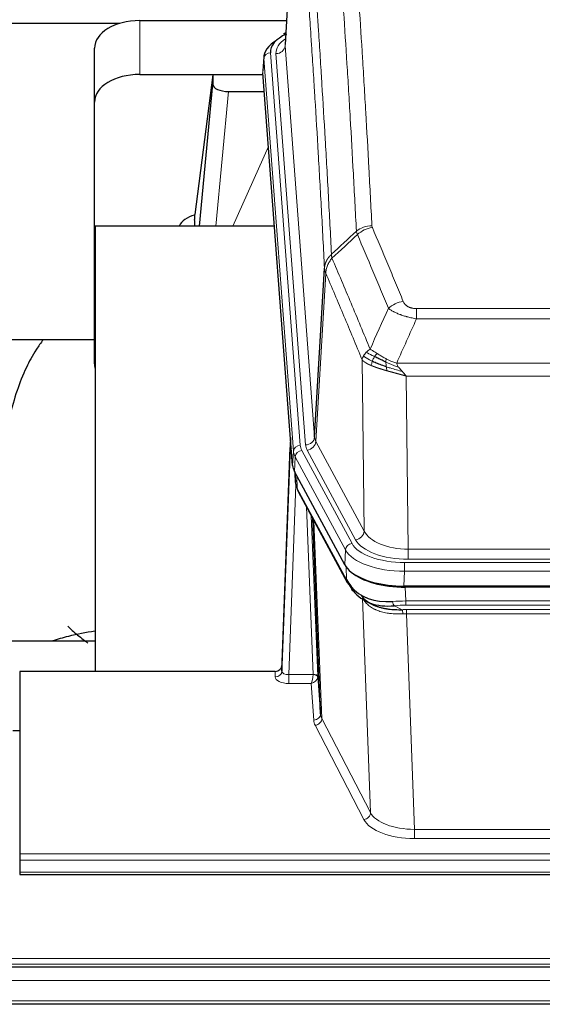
# Model space of a CAD drawing. Header units: inches. Extents: x 0 to 23760, y -13 to 16800.
# Tile 262 of 270: x 19946 to 20177, y 13673 to 14108. Entities that reach past the tile are written whole.
import ezdxf

# ---------------------------------------------------------------- set-up
doc = ezdxf.new("R2010")
doc.units = ezdxf.units.IN
doc.layers.add('1', color=7, linetype='Continuous', true_color=0xffffff)

msp = doc.modelspace()

# ---------------------------------------------------------------- linework, layer by layer
at = {"layer": '1', "color": 2, "linetype": 'Continuous', "lineweight": 25}
for p, q in [((20068.382, 14185.9), (20062.998, 14097.061)), ((19823.906, 14106.456), (19990.089, 14106.456)), ((19998.819, 14107.66), (20063.64, 14107.66)), ((20063.309, 14102.204), (20062.366, 14101.768)), ((19978.819, 14071.684), (19978.819, 14095.486)), ((20053.619, 14091.71), (20053.238, 14085.428)), ((19998.819, 14083.858), (20053.304, 14083.858)), ((20031.13, 14083.768), (20023.082, 14021.983)), ((20053.312, 14083.768), (20031.13, 14083.768)), ((20031.13, 14083.768), (20031.13, 14079.537)), ((20066.362, 13911.191), (20053.244, 14084.645)), ((20025.219, 14016.881), (20031.13, 14079.537)), ((20038.103, 14076.317), (20053.874, 14076.317)), ((19978.819, 13956.03), (19978.819, 14071.684)), ((20023.081, 14021.976), (20023.082, 14021.983)), ((20023.081, 14021.976), (20023.081, 14019.791)), ((19979.106, 14016.88), (19979.106, 13820.313)), ((20058.375, 14016.88), (19979.106, 14016.88)), ((20076.069, 13923.713), (20080.445, 13998.389)), ((19907.068, 13966.802), (19978.813, 13966.802)), ((20065.425, 13923.572), (20061.667, 13822.934)), ((20061.657, 13820.397), (20065.345, 13919.179)), ((20089.401, 13867.399), (20067.146, 13908.614)), ((20067.274, 13908.377), (20067.637, 13903.575)), ((20067.631, 13903.688), (20067.46, 13908.032)), ((20067.631, 13903.688), (20067.637, 13903.575)), ((20068.775, 13899.779), (20090.522, 13859.504)), ((20078.682, 13801.568), (20075.254, 13887.779)), ((20331.969, 13857.961), (20115.563, 13857.961)), ((20331.378, 13857.479), (20116.154, 13857.479)), ((20098.663, 13851.327), (20101.407, 13849.941)), ((19979.104, 13833.652), (19907.107, 13833.652)), ((20061.667, 13822.934), (20061.657, 13820.397)), ((19945.766, 13820.312), (19945.766, 13739.677)), ((20058.669, 13820.312), (19945.766, 13820.312)), ((20077.453, 13818.186), (20078.682, 13801.568)), ((19945.766, 13794.114), (19942.766, 13794.114)), ((19945.766, 13739.677), (19945.766, 13736.943)), ((19945.766, 13736.943), (19945.766, 13731.695)), ((19945.766, 13731.695), (19945.766, 13730.68)), ((19945.766, 13730.68), (20502.766, 13730.68)), ((20705.266, 13689.706), (19330.266, 13689.706))]:
    msp.add_line(p, q, dxfattribs=at)
at = {"layer": '1', "color": 110, "linetype": 'Continuous', "lineweight": 13}
for p, q in [((20068.25, 14183.075), (20063.002, 14096.486)), ((19998.819, 14083.858), (19998.819, 14107.66)), ((20063.002, 14096.486), (20076.069, 13923.713)), ((20053.624, 14090.924), (20053.244, 14084.645)), ((20066.735, 13917.564), (20053.624, 14090.924)), ((20056.618, 14093.494), (20069.729, 13920.134)), ((20059.01, 14093.059), (20072.076, 13920.286)), ((20038.103, 14076.317), (20032.496, 14016.881)), ((20039.908, 14016.881), (20055.705, 14052.104)), ((20081.001, 13996.055), (20076.65, 13921.803)), ((20121.095, 13980.508), (20326.437, 13980.508)), ((20121.095, 13975.945), (20121.095, 13980.508)), ((20326.437, 13975.945), (20121.095, 13975.945)), ((20098.002, 13882.26), (20097.044, 13957.911)), ((20112.363, 13956.465), (20335.169, 13956.465)), ((20331.056, 13950.721), (20116.476, 13950.721)), ((20116.476, 13950.721), (20117.444, 13874.225)), ((20076.65, 13921.803), (20098.002, 13882.26)), ((20066.362, 13911.191), (20066.735, 13917.564)), ((20070.427, 13917.843), (20092.601, 13876.777)), ((20094.126, 13878.452), (20072.774, 13917.995)), ((20067.52, 13914.986), (20067.146, 13908.614)), ((20089.694, 13873.921), (20067.52, 13914.986)), ((20067.276, 13908.372), (20067.631, 13903.688)), ((20068.197, 13906.667), (20068.416, 13901.109)), ((20067.78, 13902.717), (20064.649, 13818.865)), ((20068.416, 13901.109), (20090.163, 13860.834)), ((20075.455, 13818.952), (20072.433, 13893.004)), ((20074.56, 13889.064), (20077.453, 13818.186)), ((20075.8, 13886.769), (20079.267, 13799.558)), ((20089.401, 13867.399), (20089.694, 13873.921)), ((20117.444, 13874.225), (20330.087, 13874.225)), ((20117.444, 13869.811), (20117.444, 13874.225)), ((20330.087, 13869.811), (20117.444, 13869.811)), ((20090.163, 13860.834), (20089.987, 13866.469)), ((20115.856, 13868.387), (20331.676, 13868.387)), ((20115.856, 13864.482), (20115.856, 13868.387)), ((20115.856, 13864.482), (20115.563, 13857.961)), ((20331.676, 13864.482), (20115.856, 13864.482)), ((20116.154, 13857.479), (20116.345, 13851.388)), ((20100.752, 13757.943), (20097.295, 13852.675)), ((20111.321, 13849.294), (20114.774, 13847.549)), ((20116.345, 13851.388), (20331.187, 13851.388)), ((20116.345, 13849.523), (20116.345, 13851.388)), ((20331.187, 13849.523), (20116.345, 13849.523)), ((20116.687, 13845.715), (20116.687, 13847.58)), ((20116.687, 13847.58), (20330.845, 13847.58)), ((20116.687, 13845.715), (20120.161, 13750.539)), ((20330.845, 13845.715), (20116.687, 13845.715)), ((20058.658, 13817.864), (20058.669, 13820.312)), ((20064.649, 13818.865), (20064.649, 13814.95)), ((20064.649, 13818.865), (20075.454, 13818.865)), ((20064.649, 13814.95), (20074.491, 13814.95)), ((20075.685, 13798.801), (20074.491, 13814.95)), ((20079.267, 13799.558), (20100.752, 13757.943)), ((20097.844, 13754.88), (20076.358, 13796.495)), ((20120.161, 13750.539), (20120.161, 13746.438)), ((20120.161, 13750.539), (20327.371, 13750.539)), ((20327.371, 13746.438), (20120.161, 13746.438)), ((19945.766, 13739.677), (20502.766, 13739.677)), ((19945.766, 13736.943), (20502.766, 13736.943)), ((19945.766, 13731.695), (20502.766, 13731.695)), ((15480.266, 13693.566), (20705.266, 13693.566)), ((15480.266, 13691.009), (20705.266, 13691.009)), ((19330.266, 13683.785), (20705.266, 13683.785)), ((19330.266, 13674.879), (20705.266, 13674.879)), ((19330.266, 13673.563), (20705.266, 13673.563)), ((19330.266, 13673.407), (20705.266, 13673.407)), ((19330.266, 13673.295), (20705.266, 13673.295))]:
    msp.add_line(p, q, dxfattribs=at)
at = {"layer": '1', "color": 2, "linetype": 'Continuous', "lineweight": 25}
for centre, major_axis, ratio, start_param, end_param in [((19998.819, 14095.486), (-20, 0), 0.608706, 4.712389, 6.2831853), ((20080.638, 14093.868), (-24.034, 0.016), 0.461198, 5.4992389, 6.318352), ((20063.624, 14099.044), (1.258, -2.724), 0.6272114, 2.6666598, 3.1415983), ((20080.638, 14091.207), (-27.03, 0.194), 0.4633579, 5.618257, 6.3212481), ((19998.819, 14071.684), (-20, 0), 0.608706, 4.712389, 6.2831853), ((20038.156, 14079.562), (7.027, 0.031), 0.4617281, 3.1395348, 4.7027345), ((20025.96, 14014.802), (10.208, 0), 0.7029015, 1.8567446, 2.8477011), ((20025.96, 13823.408), (-10.152, 515.136), 0.0020796, 5.0973651, 5.1034691), ((19998.819, 13956.03), (-20, 0), 0.608706, 0, 0.1694742), ((20093.382, 13911.63), (27.037, 0.006), 0.4611335, 3.1763491, 3.3855005), ((20095.426, 13883.9), (-27.174, 22.247), 0.2659529, 0.2482944, 0.2802745), ((20094.275, 13913.176), (26.161, 11.46), 0.4493681, 3.0159633, 3.1613144), ((20072.129, 13902), (3.584, 1.776), 0.8816114, 2.7716102, 3.1419462), ((20115.621, 13870.445), (27.023, 0.034), 0.4619935, 3.3853572, 3.670307), ((20116.995, 13843.954), (-27.355, 20.182), 0.1876908, 0.3765826, 0.5974134), ((20116.18, 13869.954), (27.01, 0.015), 0.4618579, 3.6271853, 4.7111791), ((20115.621, 13870.445), (27.023, 0.034), 0.4619935, 3.670307, 4.7096668), ((20094.042, 13861.404), (3.52, 1.9), 0.8606628, 3.1415888, 3.5094104), ((20114.298, 13841.092), (-23.434, 19.972), 0.1471226, 0.3626514, 0.5834823), ((20095.819, 13858.722), (3.195, 2.407), 0.6715965, 2.6043549, 3.391291), ((20116.092, 13872.772), (25.329, 12.681), 0.6929209, 3.2824386, 4.1662755), ((20116.092, 13872.772), (23.359, 16.381), 0.7286412, 3.1732971, 4.057134), ((20093.919, 13851.232), (-3.388, -2.127), 0.8041825, 3.1410453, 3.3164277), ((20058.669, 13823.025), (3, 0.002), 0.9042699, 4.7116987, 6.2488686)]:
    msp.add_ellipse(centre, major_axis=major_axis, ratio=ratio, start_param=start_param, end_param=end_param, dxfattribs=at)
at = {"layer": '1', "color": 110, "linetype": 'Continuous', "lineweight": 13}
for centre, major_axis, ratio, start_param, end_param in [((20083.029, 14093.433), (-24.034, 0.016), 0.461198, 5.6862399, 6.318352), ((20059.01, 14096.607), (3.989, 0.302), 0.8864705, 4.6454478, 6.1638843), ((20056.618, 14090.833), (2.991, 0.226), 0.8864705, 1.5038552, 3.0222916), ((20101.399, 14008.76), (-9.987, -0.512), 0.8285973, 4.6699673, 5.4273767), ((20101.586, 14007.968), (-9.188, -3.948), 0.8056434, 4.3791539, 5.1247913), ((20115.248, 13975.506), (-9.245, -3.812), 0.7933159, 4.3962573, 5.1392153), ((20065.345, 13917.026), (0.214, 6.443), 0.0117452, 0.5090713, 1.2305416), ((20072.076, 13923.834), (3.989, 0.302), 0.8864705, 4.6454478, 6.1638843), ((20072.774, 13921.543), (3.52, 1.9), 0.8606628, 4.2773553, 5.7957917), ((20096.095, 13924.224), (20.038, 0.241), 0.4621297, 3.1708089, 3.3799603), ((20068.343, 13919.088), (2.998, -0.112), 0.4302668, 3.1576572, 3.7226285), ((20069.729, 13917.473), (2.991, 0.226), 0.8864705, 1.5038552, 3.0222916), ((20093.747, 13917.863), (-27.028, 0.171), 0.4605352, 0.0378207, 0.2469722), ((20070.427, 13915.181), (2.64, 1.425), 0.8606628, 1.1357626, 2.6541991), ((20093.747, 13920.524), (24.033, 0.005), 0.4611335, 3.1763491, 3.3855005), ((20096.095, 13920.676), (24.033, 0.005), 0.4611335, 3.1763491, 3.3855005), ((20095.425, 13883.9), (-27.538, 20.422), 0.1820487, 0.3394763, 0.3714566), ((20072.295, 13901.679), (3.52, 1.9), 0.8606628, 2.7414655, 3.1415888), ((20094.126, 13882), (3.52, 1.9), 0.8606628, 4.2773553, 5.7957917), ((20117.365, 13884.832), (-20.002, 0.126), 0.5302672, 0.2567917, 1.5781041), ((20117.365, 13881.284), (-24.002, 0.049), 0.477994, 0.2537759, 1.5750883), ((20092.601, 13874.116), (2.64, 1.425), 0.8606628, 1.1357626, 2.6541991), ((20115.907, 13876.824), (-27.018, 0.111), 0.4567867, 0.246464, 1.5707737), ((20115.907, 13879.485), (24.02, 0.03), 0.4619935, 3.3853572, 4.7096668), ((20094.042, 13861.404), (3.52, 1.9), 0.8606628, 2.7414655, 3.1415888), ((20117.482, 13833.787), (-20.65, 20.761), 0.1023506, 0.3377039, 0.4127218), ((20093.919, 13851.232), (-3.388, -2.127), 0.8041825, 2.6901591, 3.0128026), ((20116.995, 13843.954), (-27.015, 0.091), 0.2751837, 4.7373543, 4.9581852), ((20111.321, 13853.13), (-0.368, 3.983), 0.2964475, 2.0527062, 2.8396422), ((20116.995, 13840.119), (-23.017, 0.318), 0.4083138, 4.7462544, 4.9670852), ((20117.477, 13837.768), (-24.025, 0.387), 0.4081206, 4.7518286, 4.8316761), ((20114.774, 13843.714), (0.131, -3.998), 0.1099517, 2.0830946, 2.8518059), ((20117.477, 13833.933), (-20.023, 0.877), 0.5868264, 4.777515, 4.8573625), ((20064.662, 13817.864), (6.003, 0.008), 0.4854373, 3.1388974, 4.7096937), ((20058.658, 13820.488), (-3, 0.013), 0.8746179, 1.5745081, 3.1116779), ((20064.662, 13820.488), (3.004, 0.138), 0.5390598, 3.1127167, 4.683513), ((20074.491, 13817.574), (0.506, 2.997), 0.2740591, 3.694004, 5.2037138), ((20074.491, 13817.574), (2.669, 1.608), 0.8008031, 4.262859, 5.7725688), ((20074.456, 13818.92), (-1.001, 0.011), 0.9036677, 3.0924533, 3.1882188), ((20075.454, 13818.004), (1.996, -0.13), 0.4297663, 0.0674602, 1.5988341), ((20075.455, 13818.091), (1.998, 0.082), 0.4302193, 0.0160628, 1.553239), ((20074.456, 13818.059), (2.996, 0.15), 0.8842154, 6.1784611, 6.2742266), ((20075.685, 13801.425), (-2.992, -0.221), 0.8740585, 1.5062672, 3.1117425), ((20076.358, 13799.118), (-2.666, -1.376), 0.8484453, 1.1579292, 2.76165), ((20098.684, 13801.823), (-20.016, 0.121), 0.4848834, 0.0387668, 0.248091), ((20098.684, 13799.199), (-23.014, 0.002), 0.4845187, 0.0358431, 0.2451673), ((20097.844, 13757.504), (-2.666, -1.376), 0.8484453, 1.1579292, 2.76165), ((20120.167, 13760.213), (-20.013, 0.104), 0.483363, 0.2476114, 1.5729934), ((20120.167, 13757.589), (23.012, 0.004), 0.4845836, 3.3866449, 4.7120269)]:
    msp.add_ellipse(centre, major_axis=major_axis, ratio=ratio, start_param=start_param, end_param=end_param, dxfattribs=at)
for points, knots in [([(20089.44, 14199.701), (20089.998, 14193.081), (20091.099, 14179.591), (20092.706, 14158.606), (20093.748, 14144.117), (20094.519, 14133.063), (20094.902, 14127.488), (20095.28, 14121.844), (20095.531, 14118.066), (20095.656, 14116.168), (20096.28, 14106.644), (20096.771, 14098.902), (20097.497, 14087.107), (20097.736, 14083.146), (20098.212, 14075.163), (20098.448, 14071.142), (20099.15, 14058.989), (20100.071, 14042.547), (20100.961, 14025.628), (20101.399, 14017.049)], [0, 0, 0, 0, 0.125, 0.25, 0.375, 0.375, 0.4375, 0.46875, 0.46875, 0.5, 0.5, 0.625, 0.625, 0.6875, 0.6875, 0.75, 0.75, 0.875, 1, 1, 1, 1]), ([(20094.531, 14014.673), (20094.093, 14023.242), (20093.202, 14040.14), (20092.28, 14056.563), (20091.577, 14068.702), (20091.34, 14072.718), (20090.864, 14080.691), (20090.624, 14084.648), (20089.898, 14096.43), (20089.406, 14104.162), (20088.781, 14113.676), (20088.656, 14115.57), (20088.404, 14119.345), (20088.026, 14124.982), (20087.642, 14130.55), (20086.871, 14141.592), (20085.827, 14156.064), (20084.217, 14177.024), (20083.115, 14190.499), (20082.557, 14197.111)], [0, 0, 0, 0, 0.125, 0.25, 0.25, 0.3125, 0.3125, 0.375, 0.375, 0.5, 0.5, 0.53125, 0.53125, 0.5625, 0.625, 0.625, 0.75, 0.875, 1, 1, 1, 1]), ([(20071.305, 14189.691), (20071.877, 14183), (20073.004, 14169.357), (20074.65, 14148.116), (20075.716, 14133.437), (20076.504, 14122.233), (20076.896, 14116.583), (20077.347, 14109.906), (20077.54, 14107.026), (20077.668, 14105.102), (20077.731, 14104.138), (20078.05, 14099.308), (20078.43, 14093.465), (20078.868, 14086.564), (20079.054, 14083.589), (20079.178, 14081.602), (20079.24, 14080.607), (20079.797, 14071.629), (20080.769, 14055.421), (20082.18, 14030.369), (20083.088, 14013.173), (20083.535, 14004.451)], [0, 0, 0, 0, 0.125, 0.25, 0.375, 0.375, 0.4375, 0.46875, 0.484375, 0.484375, 0.5, 0.5, 0.5625, 0.59375, 0.609375, 0.609375, 0.625, 0.625, 0.75, 0.875, 1, 1, 1, 1]), ([(20080.445, 13998.389), (20080, 14007.083), (20079.095, 14024.225), (20077.688, 14049.199), (20076.718, 14065.357), (20076.163, 14074.308), (20076.101, 14075.3), (20075.977, 14077.281), (20075.791, 14080.247), (20075.355, 14087.127), (20074.976, 14092.952), (20074.658, 14097.768), (20074.595, 14098.729), (20074.467, 14100.647), (20074.275, 14103.518), (20073.825, 14110.176), (20073.435, 14115.81), (20072.648, 14126.98), (20071.585, 14141.617), (20069.944, 14162.798), (20068.82, 14176.402), (20068.25, 14183.075)], [0, 0, 0, 0, 0.125, 0.25, 0.375, 0.375, 0.390625, 0.390625, 0.40625, 0.4375, 0.5, 0.5, 0.515625, 0.515625, 0.53125, 0.5625, 0.625, 0.625, 0.75, 0.875, 1, 1, 1, 1]), ([(20101.586, 14016.254), (20101.53, 14016.385), (20101.487, 14016.517), (20101.425, 14016.782), (20101.406, 14016.915), (20101.399, 14017.049)], [0, 0, 0, 0, 0.5, 0.5, 1, 1, 1, 1]), ([(20108.668, 13980.605), (20107.532, 13983.363), (20106.396, 13986.111), (20104.12, 13991.584), (20102.982, 13994.309), (20099.562, 14002.45), (20097.278, 14007.831), (20094.99, 14013.168)], [0, 0, 0, 0, 0.25, 0.25, 0.5, 0.5, 1, 1, 1, 1]), ([(20101.586, 14016.254), (20103.872, 14010.914), (20106.153, 14005.527), (20109.568, 13997.379), (20110.706, 13994.651), (20112.978, 13989.174), (20114.114, 13986.424), (20115.248, 13983.662)], [0, 0, 0, 0, 0.5, 0.5, 0.75, 0.75, 1, 1, 1, 1]), ([(20080.445, 13998.389), (20080.446, 13998.404), (20080.448, 13998.434), (20080.451, 13998.479), (20080.454, 13998.524), (20080.458, 13998.568), (20080.462, 13998.613), (20080.466, 13998.658), (20080.47, 13998.703), (20080.475, 13998.747), (20080.479, 13998.792), (20080.485, 13998.837), (20080.49, 13998.882), (20080.495, 13998.926), (20080.501, 13998.971), (20080.507, 13999.016), (20080.514, 13999.06), (20080.52, 13999.105), (20080.527, 13999.149), (20080.534, 13999.194), (20080.542, 13999.238), (20080.549, 13999.283), (20080.557, 13999.327), (20080.565, 13999.372), (20080.574, 13999.416), (20080.582, 13999.46), (20080.591, 13999.505), (20080.6, 13999.549), (20080.61, 13999.593), (20080.619, 13999.637), (20080.629, 13999.681), (20080.639, 13999.725), (20080.65, 13999.769), (20080.66, 13999.814), (20080.671, 13999.857), (20080.682, 13999.901), (20080.694, 13999.945), (20080.705, 13999.989), (20080.717, 14000.033), (20080.729, 14000.077), (20080.742, 14000.12), (20080.754, 14000.164), (20080.767, 14000.208), (20080.78, 14000.251), (20080.794, 14000.295), (20080.807, 14000.338), (20080.821, 14000.381), (20080.835, 14000.425), (20080.849, 14000.468), (20080.864, 14000.511), (20080.879, 14000.554), (20080.894, 14000.597), (20080.909, 14000.64), (20080.925, 14000.683), (20080.941, 14000.726), (20080.957, 14000.769), (20080.973, 14000.812), (20080.989, 14000.854), (20081.006, 14000.897), (20081.023, 14000.94), (20081.04, 14000.982), (20081.058, 14001.024), (20081.076, 14001.067), (20081.093, 14001.109), (20081.112, 14001.151), (20081.13, 14001.193), (20081.149, 14001.235), (20081.168, 14001.277), (20081.187, 14001.319), (20081.206, 14001.361), (20081.226, 14001.403), (20081.246, 14001.444), (20081.266, 14001.486), (20081.286, 14001.527), (20081.307, 14001.569), (20081.327, 14001.61), (20081.354, 14001.663), (20081.388, 14001.728), (20081.429, 14001.805), (20081.471, 14001.882), (20081.513, 14001.958), (20081.556, 14002.034), (20081.6, 14002.109), (20081.645, 14002.184), (20081.691, 14002.259), (20081.737, 14002.334), (20081.784, 14002.408), (20081.832, 14002.482), (20081.881, 14002.556), (20081.93, 14002.629), (20081.98, 14002.702), (20082.031, 14002.774), (20082.083, 14002.846), (20082.136, 14002.918), (20082.189, 14002.989), (20082.243, 14003.06), (20082.297, 14003.131), (20082.353, 14003.201), (20082.409, 14003.271), (20082.465, 14003.34), (20082.523, 14003.409), (20082.581, 14003.478), (20082.64, 14003.546), (20082.7, 14003.613), (20082.76, 14003.681), (20082.821, 14003.747), (20082.882, 14003.814), (20082.945, 14003.88), (20083.008, 14003.945), (20083.071, 14004.01), (20083.136, 14004.074), (20083.2, 14004.138), (20083.266, 14004.202), (20083.332, 14004.265), (20083.399, 14004.327), (20083.466, 14004.389), (20083.512, 14004.43), (20083.535, 14004.451)], [0, 0, 0, 0, 0.0066687, 0.0133374, 0.0200061, 0.0266746, 0.0333432, 0.0400116, 0.0466801, 0.0533484, 0.0600168, 0.066685, 0.0733532, 0.0800214, 0.0866895, 0.0933575, 0.1000255, 0.1066935, 0.1133614, 0.1200292, 0.126697, 0.1333647, 0.1400324, 0.1467001, 0.1533676, 0.1600352, 0.1667026, 0.1733701, 0.1800374, 0.1867047, 0.193372, 0.2000392, 0.2067064, 0.2133735, 0.2200405, 0.2267075, 0.2333745, 0.2400414, 0.2467082, 0.253375, 0.2600418, 0.2667085, 0.2733751, 0.2800417, 0.2867082, 0.2933747, 0.3000412, 0.3067075, 0.3133739, 0.3200401, 0.3267064, 0.3333725, 0.3400387, 0.3467047, 0.3533708, 0.3600367, 0.3667026, 0.3733685, 0.3800343, 0.3867001, 0.3933658, 0.4000315, 0.4066971, 0.4133626, 0.4200281, 0.4266936, 0.433359, 0.4400243, 0.4466896, 0.4533549, 0.4600201, 0.4666852, 0.4733503, 0.4800154, 0.4866804, 0.4933453, 0.5000102, 0.5125098, 0.5250093, 0.5375088, 0.5500082, 0.5625077, 0.5750071, 0.5875066, 0.600006, 0.6125054, 0.6250049, 0.6375043, 0.6500037, 0.6625032, 0.6750026, 0.6875021, 0.7000016, 0.7125011, 0.7250006, 0.7375001, 0.7499997, 0.7624993, 0.7749989, 0.7874985, 0.7999982, 0.812498, 0.8249977, 0.8374975, 0.8499974, 0.8624973, 0.8749972, 0.8874972, 0.8999973, 0.9124974, 0.9249976, 0.9374978, 0.9499981, 0.9624985, 0.9749989, 0.9874994, 1, 1, 1, 1]), ([(20083.747, 14002.714), (20083.672, 14003.008), (20083.629, 14003.31), (20083.571, 14003.9), (20083.555, 14004.187), (20083.535, 14004.451)], [0, 0, 0, 0, 0.5, 0.5, 1, 1, 1, 1]), ([(20081.001, 13996.055), (20081.023, 13996.639), (20081.1, 13997.226), (20081.364, 13998.393), (20081.55, 13998.972), (20082.021, 14000.103), (20082.307, 14000.656), (20082.965, 14001.72), (20083.338, 14002.231), (20083.747, 14002.714)], [0, 0, 0, 0, 0.25, 0.25, 0.5, 0.5, 0.75, 0.75, 1, 1, 1, 1]), ([(20083.747, 14002.714), (20086.569, 13996.158), (20089.384, 13989.534), (20093.598, 13979.495), (20095.001, 13976.131), (20097.803, 13969.369), (20099.203, 13965.972), (20100.6, 13962.557)], [0, 0, 0, 0, 0.5, 0.5, 0.75, 0.75, 1, 1, 1, 1]), ([(20081.001, 13996.055), (20080.996, 13996.068), (20080.986, 13996.093), (20080.971, 13996.131), (20080.956, 13996.17), (20080.941, 13996.21), (20080.925, 13996.25), (20080.91, 13996.29), (20080.895, 13996.332), (20080.879, 13996.373), (20080.864, 13996.416), (20080.848, 13996.459), (20080.833, 13996.503), (20080.818, 13996.547), (20080.802, 13996.592), (20080.787, 13996.638), (20080.772, 13996.684), (20080.757, 13996.731), (20080.742, 13996.778), (20080.727, 13996.826), (20080.713, 13996.875), (20080.698, 13996.925), (20080.684, 13996.975), (20080.67, 13997.025), (20080.656, 13997.076), (20080.643, 13997.128), (20080.629, 13997.181), (20080.609, 13997.265), (20080.583, 13997.377), (20080.554, 13997.514), (20080.531, 13997.641), (20080.511, 13997.759), (20080.495, 13997.866), (20080.483, 13997.963), (20080.473, 13998.05), (20080.465, 13998.127), (20080.459, 13998.194), (20080.454, 13998.251), (20080.451, 13998.298), (20080.448, 13998.335), (20080.447, 13998.362), (20080.446, 13998.379), (20080.445, 13998.387), (20080.445, 13998.389)], [0, 0, 0, 0, 0.0155037, 0.0313049, 0.0474035, 0.0637997, 0.0804935, 0.097485, 0.1147743, 0.1323613, 0.1502462, 0.1684289, 0.1869096, 0.2056883, 0.224765, 0.2441397, 0.2638126, 0.2837835, 0.3040527, 0.32462, 0.3454856, 0.3666494, 0.3881116, 0.409872, 0.4319308, 0.454288, 0.4769435, 0.4998975, 0.5635611, 0.6228928, 0.6778927, 0.7285606, 0.7748966, 0.8169007, 0.8545729, 0.8879131, 0.9169214, 0.9415977, 0.9619421, 0.9779545, 0.989635, 0.9969835, 1, 1, 1, 1]), ([(20097.044, 13957.911), (20095.713, 13961.152), (20094.381, 13964.377), (20091.713, 13970.797), (20090.378, 13973.991), (20086.367, 13983.528), (20083.687, 13989.823), (20081.001, 13996.055)], [0, 0, 0, 0, 0.25, 0.25, 0.5, 0.5, 1, 1, 1, 1]), ([(20121.095, 13980.508), (20120.912, 13980.508), (20120.73, 13980.513), (20120.366, 13980.531), (20120.186, 13980.545), (20119.831, 13980.584), (20119.655, 13980.608), (20119.308, 13980.666), (20119.137, 13980.701), (20118.927, 13980.751), (20118.884, 13980.761), (20118.801, 13980.782), (20118.676, 13980.815), (20118.555, 13980.851), (20118.316, 13980.926), (20118.008, 13981.035), (20117.721, 13981.162), (20117.548, 13981.247), (20117.514, 13981.264), (20117.446, 13981.299), (20117.412, 13981.317), (20117.312, 13981.371), (20117.247, 13981.408), (20117.058, 13981.522), (20116.938, 13981.6), (20116.712, 13981.763), (20116.604, 13981.846), (20116.402, 13982.019), (20116.306, 13982.108), (20116.193, 13982.222), (20116.171, 13982.245), (20116.127, 13982.291), (20116.105, 13982.315), (20116.042, 13982.384), (20116.001, 13982.431), (20115.882, 13982.573), (20115.808, 13982.669), (20115.671, 13982.862), (20115.608, 13982.96), (20115.431, 13983.256), (20115.332, 13983.458), (20115.248, 13983.662)], [0, 0, 0, 0, 0.0625, 0.0625, 0.125, 0.125, 0.1875, 0.1875, 0.25, 0.25, 0.265625, 0.265625, 0.28125, 0.3125, 0.3125, 0.375, 0.4375, 0.4375, 0.453125, 0.453125, 0.46875, 0.46875, 0.5, 0.5, 0.5625, 0.5625, 0.625, 0.625, 0.6875, 0.6875, 0.703125, 0.703125, 0.71875, 0.71875, 0.75, 0.75, 0.8125, 0.8125, 0.875, 0.875, 1, 1, 1, 1]), ([(20121.095, 13975.945), (20120.76, 13976.005), (20120.427, 13976.069), (20119.764, 13976.202), (20119.435, 13976.272), (20118.46, 13976.489), (20117.822, 13976.645), (20117.119, 13976.834), (20117.041, 13976.855), (20116.886, 13976.898), (20116.808, 13976.919), (20116.577, 13976.984), (20116.424, 13977.028), (20115.969, 13977.162), (20115.374, 13977.345), (20114.802, 13977.536), (20114.38, 13977.683), (20114.172, 13977.758), (20113.966, 13977.833), (20113.83, 13977.884), (20113.762, 13977.91), (20113.157, 13978.14), (20112.649, 13978.35), (20111.93, 13978.674), (20111.697, 13978.783), (20111.359, 13978.949), (20111.248, 13979.004), (20111.029, 13979.116), (20110.922, 13979.173), (20110.394, 13979.455), (20110.006, 13979.682), (20109.291, 13980.141), (20108.965, 13980.372), (20108.668, 13980.605)], [0, 0, 0, 0, 0.0625, 0.0625, 0.125, 0.125, 0.25, 0.25, 0.265625, 0.265625, 0.28125, 0.28125, 0.3125, 0.3125, 0.375, 0.4375, 0.4375, 0.46875, 0.484375, 0.484375, 0.5, 0.5, 0.625, 0.625, 0.6875, 0.6875, 0.71875, 0.71875, 0.75, 0.75, 0.875, 0.875, 1, 1, 1, 1]), ([(20097.683, 13959.624), (20097.839, 13959.899), (20098.019, 13960.171), (20098.424, 13960.702), (20098.648, 13960.961), (20098.893, 13961.212)], [0, 0, 0, 0, 0.5, 0.5, 1, 1, 1, 1]), ([(20098.893, 13961.212), (20099.139, 13961.456), (20099.406, 13961.692), (20099.976, 13962.141), (20100.28, 13962.355), (20100.6, 13962.557)], [0, 0, 0, 0, 0.5, 0.5, 1, 1, 1, 1]), ([(20102.552, 13959.281), (20102.18, 13959.469), (20101.823, 13959.651), (20100.463, 13960.357), (20099.592, 13960.829), (20098.893, 13961.212)], [0, 0, 0, 0, 0.25, 0.25, 1, 1, 1, 1]), ([(20103.776, 13960.661), (20103.477, 13960.855), (20103.187, 13961.043), (20102.06, 13961.764), (20101.294, 13962.229), (20100.6, 13962.557)], [0, 0, 0, 0, 0.25, 0.25, 1, 1, 1, 1]), ([(20102.552, 13959.281), (20102.65, 13959.436), (20102.752, 13959.584), (20103.009, 13959.928), (20103.166, 13960.112), (20103.477, 13960.428), (20103.63, 13960.559), (20103.776, 13960.661)], [0, 0, 0, 0, 0.25, 0.25, 0.625, 0.625, 1, 1, 1, 1]), ([(20107.745, 13958.253), (20107.565, 13958.349), (20107.386, 13958.447), (20106.679, 13958.841), (20106.165, 13959.148), (20105.171, 13959.762), (20104.691, 13960.069), (20104.077, 13960.466), (20103.925, 13960.564), (20103.776, 13960.661)], [0, 0, 0, 0, 0.125, 0.125, 0.5, 0.5, 0.875, 0.875, 1, 1, 1, 1]), ([(20097.044, 13957.911), (20097.101, 13958.196), (20097.183, 13958.484), (20097.397, 13959.057), (20097.528, 13959.342), (20097.683, 13959.624)], [0, 0, 0, 0, 0.5, 0.5, 1, 1, 1, 1]), ([(20101.076, 13955.362), (20101.064, 13955.367), (20101.041, 13955.377), (20101.006, 13955.392), (20100.97, 13955.407), (20100.935, 13955.422), (20100.898, 13955.438), (20100.862, 13955.454), (20100.825, 13955.47), (20100.788, 13955.486), (20100.75, 13955.502), (20100.712, 13955.519), (20100.673, 13955.536), (20100.635, 13955.553), (20100.595, 13955.57), (20100.556, 13955.588), (20100.516, 13955.606), (20100.476, 13955.624), (20100.436, 13955.642), (20100.395, 13955.661), (20100.354, 13955.68), (20100.313, 13955.698), (20100.271, 13955.718), (20100.229, 13955.737), (20100.187, 13955.757), (20100.144, 13955.777), (20100.102, 13955.797), (20100.059, 13955.817), (20100.016, 13955.838), (20099.972, 13955.859), (20099.929, 13955.88), (20099.885, 13955.902), (20099.841, 13955.923), (20099.796, 13955.945), (20099.752, 13955.967), (20099.707, 13955.99), (20099.662, 13956.013), (20099.617, 13956.036), (20099.572, 13956.059), (20099.527, 13956.082), (20099.482, 13956.106), (20099.436, 13956.13), (20099.391, 13956.154), (20099.345, 13956.178), (20099.299, 13956.203), (20099.253, 13956.228), (20099.207, 13956.253), (20099.161, 13956.279), (20099.115, 13956.305), (20099.069, 13956.331), (20099.022, 13956.357), (20098.976, 13956.384), (20098.93, 13956.411), (20098.884, 13956.438), (20098.837, 13956.465), (20098.791, 13956.493), (20098.745, 13956.521), (20098.699, 13956.549), (20098.653, 13956.578), (20098.607, 13956.606), (20098.561, 13956.635), (20098.515, 13956.665), (20098.469, 13956.694), (20098.424, 13956.724), (20098.378, 13956.754), (20098.333, 13956.785), (20098.288, 13956.815), (20098.243, 13956.846), (20098.198, 13956.878), (20098.154, 13956.909), (20098.109, 13956.941), (20098.065, 13956.973), (20098.021, 13957.006), (20097.977, 13957.039), (20097.934, 13957.072), (20097.891, 13957.105), (20097.848, 13957.138), (20097.806, 13957.172), (20097.763, 13957.206), (20097.722, 13957.241), (20097.68, 13957.276), (20097.639, 13957.311), (20097.598, 13957.346), (20097.558, 13957.382), (20097.518, 13957.417), (20097.478, 13957.454), (20097.439, 13957.49), (20097.401, 13957.527), (20097.363, 13957.564), (20097.325, 13957.601), (20097.288, 13957.639), (20097.251, 13957.677), (20097.215, 13957.715), (20097.18, 13957.754), (20097.145, 13957.793), (20097.111, 13957.832), (20097.077, 13957.871), (20097.055, 13957.898), (20097.044, 13957.911)], [0, 0, 0, 0, 0.0060657, 0.012223, 0.0184718, 0.0248123, 0.0312443, 0.0377679, 0.0443831, 0.0510899, 0.0578883, 0.0647782, 0.0717598, 0.0788329, 0.0859977, 0.093254, 0.1006019, 0.1080414, 0.1155725, 0.1231952, 0.1309095, 0.1387154, 0.1466129, 0.1546019, 0.1626826, 0.1708549, 0.1791188, 0.1874742, 0.1959213, 0.20446, 0.2130903, 0.2218121, 0.2306256, 0.2395307, 0.2485274, 0.2576156, 0.2667955, 0.276067, 0.2854301, 0.2948848, 0.3044311, 0.314069, 0.3237985, 0.3336196, 0.3435324, 0.3535367, 0.3636326, 0.3738202, 0.3840993, 0.3944701, 0.4049324, 0.4154864, 0.426132, 0.4368691, 0.4476979, 0.4586183, 0.4696303, 0.480734, 0.4919292, 0.503216, 0.5145945, 0.5260645, 0.5376262, 0.5492795, 0.5610244, 0.5728609, 0.584789, 0.5968087, 0.60892, 0.621123, 0.6334175, 0.6458037, 0.6582815, 0.6708509, 0.6835119, 0.6962645, 0.7091087, 0.7220445, 0.735072, 0.748191, 0.7614017, 0.774704, 0.7880979, 0.8015834, 0.8151605, 0.8288293, 0.8425896, 0.8564416, 0.8703852, 0.8844204, 0.8985472, 0.9127656, 0.9270756, 0.9414773, 0.9559705, 0.9705554, 0.9852319, 1, 1, 1, 1]), ([(20101.566, 13957.208), (20101.131, 13957.412), (20100.721, 13957.616), (20099.191, 13958.431), (20098.295, 13959.04), (20097.683, 13959.624)], [0, 0, 0, 0, 0.25, 0.25, 1, 1, 1, 1]), ([(20101.076, 13955.362), (20101.111, 13955.543), (20101.154, 13955.748), (20101.259, 13956.194), (20101.322, 13956.435), (20101.448, 13956.857), (20101.504, 13957.031), (20101.566, 13957.208)], [0, 0, 0, 0, 0.375, 0.375, 0.75, 0.75, 1, 1, 1, 1]), ([(20101.566, 13957.208), (20101.597, 13957.296), (20101.629, 13957.385), (20101.763, 13957.743), (20101.876, 13958.013), (20102.126, 13958.542), (20102.262, 13958.8), (20102.454, 13959.124), (20102.502, 13959.204), (20102.552, 13959.281)], [0, 0, 0, 0, 0.125, 0.125, 0.5, 0.5, 0.875, 0.875, 1, 1, 1, 1]), ([(20107.595, 13956.884), (20107.593, 13957.039), (20107.595, 13957.187), (20107.608, 13957.53), (20107.624, 13957.714), (20107.673, 13958.026), (20107.705, 13958.156), (20107.745, 13958.253)], [0, 0, 0, 0, 0.25, 0.25, 0.625, 0.625, 1, 1, 1, 1]), ([(20113.234, 13954.566), (20111.823, 13955.089), (20110.387, 13955.672), (20108.516, 13956.476), (20108.053, 13956.68), (20107.595, 13956.884)], [0, 0, 0, 0, 0.75, 0.75, 1, 1, 1, 1]), ([(20107.764, 13954.824), (20107.752, 13954.911), (20107.74, 13954.999), (20107.695, 13955.352), (20107.666, 13955.62), (20107.623, 13956.146), (20107.608, 13956.403), (20107.597, 13956.727), (20107.596, 13956.807), (20107.595, 13956.884)], [0, 0, 0, 0, 0.125, 0.125, 0.5, 0.5, 0.875, 0.875, 1, 1, 1, 1]), ([(20112.363, 13956.465), (20111.143, 13956.731), (20109.967, 13957.173), (20108.473, 13957.876), (20108.106, 13958.062), (20107.745, 13958.253)], [0, 0, 0, 0, 0.75, 0.75, 1, 1, 1, 1]), ([(20113.234, 13954.566), (20113.115, 13954.724), (20113.005, 13954.881), (20112.757, 13955.276), (20112.632, 13955.513), (20112.446, 13955.988), (20112.384, 13956.226), (20112.363, 13956.465)], [0, 0, 0, 0, 0.25, 0.25, 0.625, 0.625, 1, 1, 1, 1]), ([(20108.078, 13953.031), (20108.056, 13953.037), (20108.012, 13953.049), (20107.947, 13953.068), (20107.881, 13953.087), (20107.815, 13953.106), (20107.748, 13953.125), (20107.682, 13953.144), (20107.616, 13953.163), (20107.55, 13953.182), (20107.483, 13953.201), (20107.417, 13953.22), (20107.351, 13953.239), (20107.284, 13953.258), (20107.218, 13953.277), (20107.151, 13953.297), (20107.084, 13953.316), (20107.018, 13953.336), (20106.951, 13953.355), (20106.884, 13953.375), (20106.817, 13953.394), (20106.75, 13953.414), (20106.684, 13953.434), (20106.617, 13953.453), (20106.55, 13953.473), (20106.483, 13953.493), (20106.416, 13953.513), (20106.349, 13953.533), (20106.282, 13953.553), (20106.215, 13953.573), (20106.148, 13953.593), (20106.081, 13953.613), (20106.013, 13953.634), (20105.946, 13953.654), (20105.879, 13953.674), (20105.812, 13953.695), (20105.745, 13953.715), (20105.678, 13953.736), (20105.611, 13953.756), (20105.544, 13953.777), (20105.477, 13953.798), (20105.41, 13953.819), (20105.342, 13953.839), (20105.275, 13953.86), (20105.208, 13953.881), (20105.141, 13953.902), (20105.074, 13953.923), (20105.007, 13953.945), (20104.94, 13953.966), (20104.874, 13953.987), (20104.807, 13954.008), (20104.74, 13954.03), (20104.673, 13954.051), (20104.606, 13954.073), (20104.539, 13954.094), (20104.473, 13954.116), (20104.406, 13954.138), (20104.339, 13954.16), (20104.273, 13954.182), (20104.206, 13954.203), (20104.14, 13954.225), (20104.074, 13954.247), (20104.007, 13954.27), (20103.941, 13954.292), (20103.875, 13954.314), (20103.809, 13954.336), (20103.743, 13954.359), (20103.677, 13954.381), (20103.611, 13954.404), (20103.545, 13954.426), (20103.479, 13954.449), (20103.414, 13954.472), (20103.348, 13954.494), (20103.283, 13954.517), (20103.217, 13954.54), (20103.152, 13954.563), (20103.087, 13954.586), (20103.022, 13954.609), (20102.957, 13954.633), (20102.892, 13954.656), (20102.828, 13954.679), (20102.763, 13954.703), (20102.699, 13954.726), (20102.634, 13954.75), (20102.57, 13954.773), (20102.506, 13954.797), (20102.442, 13954.821), (20102.378, 13954.845), (20102.315, 13954.869), (20102.251, 13954.893), (20102.188, 13954.917), (20102.124, 13954.941), (20102.061, 13954.965), (20101.998, 13954.989), (20101.936, 13955.014), (20101.873, 13955.038), (20101.811, 13955.063), (20101.748, 13955.087), (20101.686, 13955.112), (20101.624, 13955.137), (20101.563, 13955.161), (20101.501, 13955.186), (20101.44, 13955.211), (20101.378, 13955.236), (20101.318, 13955.261), (20101.257, 13955.287), (20101.196, 13955.312), (20101.136, 13955.337), (20101.096, 13955.354), (20101.076, 13955.362)], [0, 0, 0, 0, 0.0082024, 0.0164263, 0.0246716, 0.0329384, 0.0412265, 0.0495362, 0.0578672, 0.0662198, 0.0745938, 0.0829892, 0.0914062, 0.0998446, 0.1083045, 0.1167859, 0.1252887, 0.1338131, 0.1423589, 0.1509263, 0.1595151, 0.1681255, 0.1767574, 0.1854108, 0.1940858, 0.2027822, 0.2115002, 0.2202398, 0.2290008, 0.2377835, 0.2465876, 0.2554134, 0.2642606, 0.2731295, 0.2820199, 0.2909319, 0.2998654, 0.3088206, 0.3177973, 0.3267956, 0.3358154, 0.3448569, 0.35392, 0.3630047, 0.3721109, 0.3812388, 0.3903883, 0.3995594, 0.4087522, 0.4179665, 0.4272025, 0.4364601, 0.4457393, 0.4550402, 0.4643627, 0.4737069, 0.4830727, 0.4924601, 0.5018692, 0.5113, 0.5207524, 0.5302265, 0.5397222, 0.5492397, 0.5587788, 0.5683395, 0.577922, 0.5875261, 0.5971519, 0.6067994, 0.6164686, 0.6261595, 0.6358721, 0.6456064, 0.6553624, 0.6651401, 0.6749395, 0.6847606, 0.6946034, 0.704468, 0.7143542, 0.7242622, 0.734192, 0.7441434, 0.7541166, 0.7641115, 0.7741282, 0.7841666, 0.7942268, 0.8043087, 0.8144123, 0.8245377, 0.8346848, 0.8448538, 0.8550444, 0.8652568, 0.875491, 0.885747, 0.8960247, 0.9063242, 0.9166455, 0.9269886, 0.9373534, 0.9477401, 0.9581485, 0.9685787, 0.9790306, 0.9895044, 1, 1, 1, 1]), ([(20108.078, 13953.031), (20108.045, 13953.202), (20108.006, 13953.399), (20107.924, 13953.83), (20107.881, 13954.065), (20107.814, 13954.479), (20107.788, 13954.65), (20107.764, 13954.824)], [0, 0, 0, 0, 0.375, 0.375, 0.75, 0.75, 1, 1, 1, 1]), ([(20114.905, 13952.669), (20113.133, 13953.173), (20111.303, 13953.703), (20108.929, 13954.445), (20108.342, 13954.633), (20107.764, 13954.824)], [0, 0, 0, 0, 0.75, 0.75, 1, 1, 1, 1]), ([(20116.476, 13950.721), (20116.454, 13950.727), (20116.41, 13950.74), (20116.343, 13950.759), (20116.277, 13950.778), (20116.21, 13950.797), (20116.143, 13950.815), (20116.076, 13950.834), (20116.009, 13950.853), (20115.942, 13950.872), (20115.875, 13950.891), (20115.808, 13950.91), (20115.74, 13950.929), (20115.673, 13950.948), (20115.605, 13950.967), (20115.538, 13950.986), (20115.47, 13951.005), (20115.402, 13951.023), (20115.334, 13951.042), (20115.266, 13951.061), (20115.198, 13951.08), (20115.129, 13951.099), (20115.061, 13951.118), (20114.993, 13951.137), (20114.924, 13951.156), (20114.855, 13951.175), (20114.787, 13951.194), (20114.718, 13951.213), (20114.649, 13951.232), (20114.58, 13951.251), (20114.511, 13951.27), (20114.442, 13951.289), (20114.372, 13951.308), (20114.303, 13951.327), (20114.234, 13951.346), (20114.164, 13951.365), (20114.095, 13951.384), (20114.025, 13951.403), (20113.955, 13951.422), (20113.885, 13951.441), (20113.816, 13951.46), (20113.746, 13951.479), (20113.676, 13951.498), (20113.605, 13951.517), (20113.535, 13951.536), (20113.465, 13951.555), (20113.395, 13951.574), (20113.324, 13951.593), (20113.254, 13951.613), (20113.183, 13951.632), (20113.113, 13951.651), (20113.042, 13951.67), (20112.971, 13951.689), (20112.9, 13951.708), (20112.829, 13951.728), (20112.759, 13951.747), (20112.688, 13951.766), (20112.617, 13951.785), (20112.545, 13951.804), (20112.474, 13951.824), (20112.403, 13951.843), (20112.332, 13951.862), (20112.26, 13951.882), (20112.189, 13951.901), (20112.118, 13951.92), (20112.046, 13951.939), (20111.975, 13951.959), (20111.903, 13951.978), (20111.832, 13951.998), (20111.76, 13952.017), (20111.688, 13952.036), (20111.616, 13952.056), (20111.545, 13952.075), (20111.473, 13952.095), (20111.401, 13952.114), (20111.329, 13952.134), (20111.257, 13952.153), (20111.185, 13952.173), (20111.113, 13952.192), (20111.041, 13952.212), (20110.969, 13952.231), (20110.897, 13952.251), (20110.825, 13952.271), (20110.753, 13952.29), (20110.681, 13952.31), (20110.608, 13952.329), (20110.536, 13952.349), (20110.464, 13952.369), (20110.392, 13952.389), (20110.319, 13952.408), (20110.247, 13952.428), (20110.175, 13952.448), (20110.103, 13952.468), (20110.03, 13952.487), (20109.958, 13952.507), (20109.886, 13952.527), (20109.813, 13952.547), (20109.741, 13952.567), (20109.668, 13952.587), (20109.596, 13952.607), (20109.524, 13952.627), (20109.451, 13952.647), (20109.379, 13952.667), (20109.307, 13952.687), (20109.234, 13952.707), (20109.162, 13952.727), (20109.09, 13952.747), (20109.017, 13952.767), (20108.945, 13952.787), (20108.873, 13952.807), (20108.8, 13952.828), (20108.728, 13952.848), (20108.656, 13952.868), (20108.583, 13952.888), (20108.511, 13952.909), (20108.439, 13952.929), (20108.367, 13952.949), (20108.295, 13952.97), (20108.223, 13952.99), (20108.15, 13953.01), (20108.102, 13953.024), (20108.078, 13953.031)], [0, 0, 0, 0, 0.007775, 0.0155603, 0.0233558, 0.0311618, 0.038978, 0.0468046, 0.0546416, 0.0624889, 0.0703466, 0.0782147, 0.0860931, 0.093982, 0.1018813, 0.109791, 0.1177112, 0.1256417, 0.1335828, 0.1415343, 0.1494962, 0.1574687, 0.1654516, 0.173445, 0.1814489, 0.1894634, 0.1974883, 0.2055238, 0.2135699, 0.2216264, 0.2296936, 0.2377713, 0.2458596, 0.2539585, 0.2620679, 0.270188, 0.2783187, 0.28646, 0.2946119, 0.3027745, 0.3109477, 0.3191316, 0.3273261, 0.3355314, 0.3437472, 0.3519738, 0.3602111, 0.3684591, 0.3767178, 0.3849872, 0.3932673, 0.4015582, 0.4098598, 0.4181722, 0.4264954, 0.4348293, 0.443174, 0.4515295, 0.4598958, 0.4682728, 0.4766607, 0.4850594, 0.493469, 0.5018893, 0.5103206, 0.5187626, 0.5272155, 0.5356793, 0.544154, 0.5526395, 0.561136, 0.5696433, 0.5781615, 0.5866906, 0.5952307, 0.6037817, 0.6123436, 0.6209165, 0.6295003, 0.638095, 0.6467007, 0.6553174, 0.6639451, 0.6725838, 0.6812334, 0.6898941, 0.6985657, 0.7072484, 0.7159421, 0.7246468, 0.7333625, 0.7420893, 0.7508272, 0.759576, 0.768336, 0.777107, 0.7858891, 0.7946823, 0.8034866, 0.812302, 0.8211284, 0.829966, 0.8388147, 0.8476746, 0.8565455, 0.8654276, 0.8743209, 0.8832252, 0.8921408, 0.9010675, 0.9100054, 0.9189544, 0.9279147, 0.9368861, 0.9458688, 0.9548626, 0.9638676, 0.9728839, 0.9819114, 0.9909501, 1, 1, 1, 1]), ([(20114.905, 13952.669), (20114.831, 13952.749), (20114.757, 13952.828), (20114.461, 13953.146), (20114.239, 13953.384), (20113.812, 13953.858), (20113.607, 13954.094), (20113.354, 13954.409), (20113.293, 13954.488), (20113.234, 13954.566)], [0, 0, 0, 0, 0.125, 0.125, 0.5, 0.5, 0.875, 0.875, 1, 1, 1, 1]), ([(20116.476, 13950.721), (20116.323, 13950.97), (20116.147, 13951.216), (20115.764, 13951.705), (20115.557, 13951.948), (20115.199, 13952.35), (20115.053, 13952.51), (20114.905, 13952.669)], [0, 0, 0, 0, 0.375, 0.375, 0.75, 0.75, 1, 1, 1, 1]), ([(20115.093, 13845.686), (20114.604, 13845.666), (20114.12, 13845.653), (20113.161, 13845.644), (20112.685, 13845.648), (20111.743, 13845.674), (20111.276, 13845.696), (20110.351, 13845.76), (20109.892, 13845.803), (20109.211, 13845.882), (20108.985, 13845.911), (20108.647, 13845.959), (20108.535, 13845.976), (20108.312, 13846.01), (20108.201, 13846.028), (20107.65, 13846.121), (20107.218, 13846.206), (20106.375, 13846.397), (20105.551, 13846.609), (20104.765, 13846.864), (20103.998, 13847.14), (20103.625, 13847.289), (20103.215, 13847.469), (20103.17, 13847.489), (20103.08, 13847.53), (20103.035, 13847.55), (20102.9, 13847.612), (20102.634, 13847.738), (20102.377, 13847.869), (20101.872, 13848.136), (20101.549, 13848.323), (20100.933, 13848.713), (20100.639, 13848.917), (20100.078, 13849.338), (20099.812, 13849.557), (20099.434, 13849.895), (20099.312, 13850.01), (20099.133, 13850.185), (20099.075, 13850.243), (20098.96, 13850.362), (20098.903, 13850.421), (20098.625, 13850.719), (20098.42, 13850.962), (20098.042, 13851.455), (20097.87, 13851.705), (20097.714, 13851.957)], [0, 0, 0, 0, 0.0625, 0.0625, 0.125, 0.125, 0.1875, 0.1875, 0.25, 0.25, 0.28125, 0.28125, 0.296875, 0.296875, 0.3125, 0.3125, 0.375, 0.375, 0.4375, 0.5, 0.5, 0.5625, 0.5625, 0.5703125, 0.5703125, 0.578125, 0.578125, 0.59375, 0.625, 0.625, 0.6875, 0.6875, 0.75, 0.75, 0.8125, 0.8125, 0.84375, 0.84375, 0.859375, 0.859375, 0.875, 0.875, 0.9375, 0.9375, 1, 1, 1, 1])]:
    msp.add_open_spline(points, degree=3, knots=knots, dxfattribs=at)
for points in [[(20083.535, 14004.451), (20087.2, 14007.859), (20090.865, 14011.267), (20094.531, 14014.673)], [(20094.99, 14013.168), (20091.242, 14009.684), (20087.494, 14006.2), (20083.747, 14002.714)], [(20094.99, 14013.168), (20094.878, 14013.426), (20094.689, 14013.935), (20094.572, 14014.429), (20094.531, 14014.673)], [(20100.6, 13962.557), (20103.274, 13968.578), (20105.964, 13974.594), (20108.668, 13980.605)], [(20121.095, 13975.945), (20118.167, 13969.458), (20115.256, 13962.965), (20112.363, 13956.465)]]:
    msp.add_open_spline(points, degree=3, dxfattribs=at)
at = {"layer": '1', "color": 2, "linetype": 'Continuous', "lineweight": 25}
for points, knots in [([(19956.119, 13966.744), (19955.046, 13965.307), (19951.847, 13960.689), (19947.951, 13953.345), (19942.879, 13940.322), (19939.083, 13923.471), (19935.528, 13900.062), (19933.041, 13877.752), (19931.072, 13855.078), (19929.795, 13840.824), (19929.232, 13833.716)], [0, 0, 0, 0, 0.0311815, 0.102256, 0.2036886, 0.4272981, 0.5831533, 0.7568126, 0.8818694, 1, 1, 1, 1]), ([(20107.764, 13954.824), (20107.475, 13954.919), (20107.188, 13955.015), (20106.054, 13955.402), (20105.231, 13955.697), (20103.666, 13956.295), (20102.925, 13956.598), (20102.007, 13957.004), (20101.783, 13957.106), (20101.566, 13957.208)], [0, 0, 0, 0, 0.125, 0.125, 0.5, 0.5, 0.875, 0.875, 1, 1, 1, 1]), ([(20107.595, 13956.884), (20107.366, 13956.986), (20107.139, 13957.089), (20106.237, 13957.498), (20105.578, 13957.805), (20104.308, 13958.41), (20103.698, 13958.708), (20102.927, 13959.092), (20102.737, 13959.187), (20102.552, 13959.281)], [0, 0, 0, 0, 0.125, 0.125, 0.5, 0.5, 0.875, 0.875, 1, 1, 1, 1]), ([(20096.616, 13854.094), (20096.761, 13853.847), (20096.925, 13853.6), (20097.29, 13853.113), (20097.491, 13852.871), (20097.765, 13852.574), (20097.821, 13852.515), (20097.935, 13852.397), (20097.994, 13852.338), (20098.171, 13852.163), (20098.294, 13852.048), (20098.674, 13851.708), (20098.943, 13851.488), (20099.513, 13851.061), (20099.815, 13850.855), (20100.449, 13850.457), (20100.782, 13850.265), (20101.307, 13849.99), (20101.486, 13849.9), (20101.761, 13849.768), (20101.853, 13849.725), (20101.994, 13849.661), (20102.041, 13849.639), (20102.135, 13849.597), (20102.563, 13849.408), (20103.004, 13849.233), (20103.811, 13848.943), (20104.64, 13848.674), (20105.512, 13848.445), (20106.406, 13848.238), (20106.864, 13848.144), (20107.451, 13848.04), (20107.569, 13848.019), (20107.807, 13847.98), (20107.926, 13847.961), (20108.285, 13847.906), (20108.526, 13847.872), (20109.251, 13847.779), (20109.739, 13847.727), (20110.723, 13847.643), (20111.219, 13847.611), (20112.22, 13847.564), (20112.725, 13847.55), (20113.743, 13847.538), (20114.256, 13847.54), (20114.774, 13847.549)], [0, 0, 0, 0, 0.0625, 0.0625, 0.125, 0.125, 0.140625, 0.140625, 0.15625, 0.15625, 0.1875, 0.1875, 0.25, 0.25, 0.3125, 0.3125, 0.375, 0.375, 0.40625, 0.40625, 0.421875, 0.421875, 0.4296875, 0.4296875, 0.4375, 0.5, 0.5, 0.5625, 0.625, 0.625, 0.6875, 0.6875, 0.703125, 0.703125, 0.71875, 0.71875, 0.75, 0.75, 0.8125, 0.8125, 0.875, 0.875, 0.9375, 0.9375, 1, 1, 1, 1]), ([(19967.035, 13840.207), (19967.307, 13839.943), (19968.336, 13838.963), (19970.169, 13837.317), (19971.781, 13835.99), (19973.423, 13834.695), (19974.258, 13834.065), (19975.349, 13833.278), (19975.589, 13833.107), (19975.831, 13832.937)], [0, 0, 0, 0, 0.0996158, 0.3740395, 0.6484632, 0.6484632, 0.9228869, 0.9228869, 1, 1, 1, 1]), ([(19960.349, 13833.88), (19962.642, 13834.609), (19968.683, 13836.315), (19975.045, 13837.591), (19978.945, 13838.211)], [0, 0, 0, 0, 0.3916437, 1, 1, 1, 1])]:
    msp.add_open_spline(points, degree=3, knots=knots, dxfattribs=at)
msp.add_open_spline([(20068.544, 13900.224), (20068.654, 13900.002), (20068.775, 13899.779)], degree=2, dxfattribs=at)

doc.saveas('drawing.dxf')
